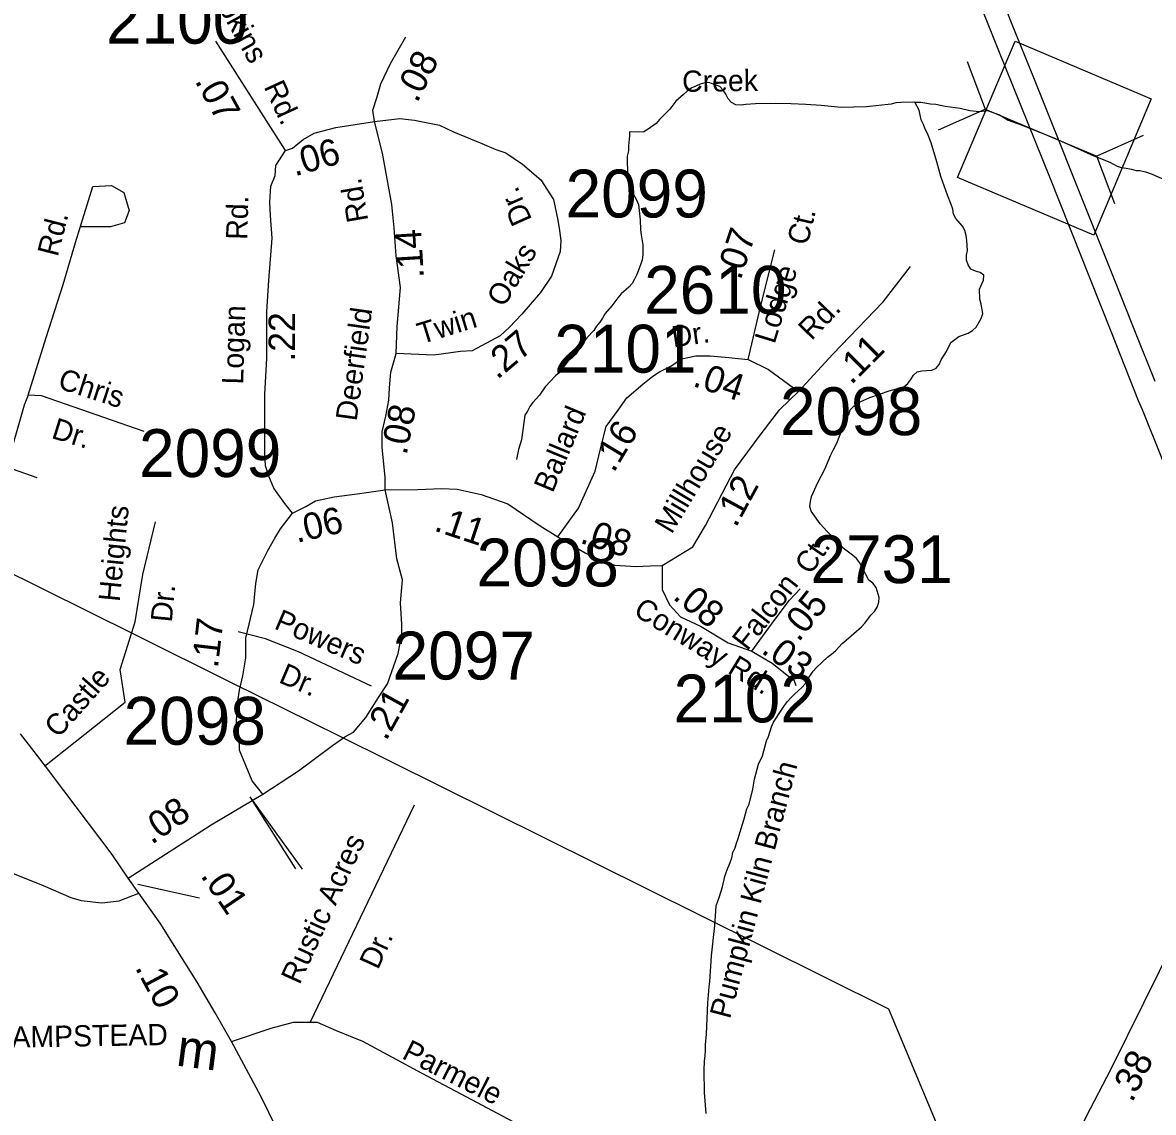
# Model space of a CAD drawing. Extents: x 1945482 to 2853149, y 66427 to 1015778.
# Drawn here: x 2335443 to 2338933, y 213245 to 216606 of the extents above; entities that cross this region are included whole.
import ezdxf

# ---------------------------------------------------------------- set-up
doc = ezdxf.new("R2010")
doc.units = 0
for name, color, linetype in [('Old_Level_10', 7, 'Continuous'), ('Old_Level_11', 7, 'Continuous'), ('Old_Level_13', 7, 'Continuous'), ('Old_Level_17', 7, 'Continuous'), ('Old_Level_21', 7, 'Continuous'), ('Old_Level_27', 7, 'Continuous'), ('Old_Level_28', 7, 'Continuous'), ('Old_Level_31', 7, 'Continuous'), ('Old_Level_32', 7, 'Continuous'), ('Old_Level_35', 7, 'Continuous'), ('Old_Level_50', 7, 'Continuous'), ('Old_Level_56', 7, 'Continuous'), ('Old_Level_59', 7, 'Continuous'), ('Old_Level_8', 7, 'Continuous')]:
    doc.layers.add(name, color=color, linetype=linetype)

msp = doc.modelspace()

# ---------------------------------------------------------------- linework, layer by layer
at = {"layer": 'Old_Level_17'}
msp.add_lwpolyline([(2335989, 213905.1), (2335798.5, 213947.5)], dxfattribs=at)
at = {"layer": 'Old_Level_27'}
for points in [[(2338301.7, 216903.4), (2338452.6, 216524.7), (2338614.5, 216124.8), (2338735.2, 215820.3), (2338803.1, 215649.1), (2338886.1, 215440.6), (2338898.5, 215412.2), (2339019, 215110.8)], [(2338937.7, 215499.5), (2338875.1, 215655.2), (2338807.5, 215825.6), (2338671.9, 216165.6), (2338654.5, 216209), (2338565.9, 216430.1), (2338494.6, 216605.8), (2338460.4, 216692.6)]]:
    msp.add_lwpolyline(points, dxfattribs=at)
at = {"layer": 'Old_Level_28'}
msp.add_line((2335801, 213921.1), (2335768.9, 213966.6), dxfattribs=at)
for points in [[(2335768.9, 213966.6), (2335719, 214039.6), (2335569.9, 214237.5), (2335513.3, 214312.6), (2335436.7, 214412.7)], [(2336087.3, 213462.8), (2336036.8, 213552.1), (2335981.6, 213646.2), (2335866.8, 213827.9), (2335801, 213921.1)], [(2336250.6, 213145.5), (2336178.7, 213292.9), (2336087.3, 213462.8)]]:
    msp.add_lwpolyline(points, dxfattribs=at)
at = {"layer": 'Old_Level_31'}
msp.add_lwpolyline([(2338506.1, 216548.4), (2338926.1, 216371.1), (2338748.7, 215950.7), (2338328.6, 216128)], close=True, dxfattribs=at)
at = {"layer": 'Old_Level_32'}
msp.add_line((2336254.4, 216211.4), (2336038.6, 216548.4), dxfattribs=at)
for points in [[(2336528.8, 216301.2), (2336523.8, 216335.5), (2336536.3, 216374.4), (2336548.8, 216417), (2336578.1, 216480.1), (2336625.9, 216562.3)], [(2336528.8, 216301.2), (2336606.8, 216310.4), (2336652.7, 216304.7), (2336729.1, 216289.4), (2336772.2, 216269), (2336859.8, 216233.1), (2336903.5, 216215.1), (2336934.3, 216204.8), (2336985.3, 216168.9), (2337042.6, 216121.5), (2337080.9, 216060.3), (2337094.3, 215997.1), (2337100, 215965)], [(2336254.4, 216211.4), (2336276.1, 216218.6), (2336308.6, 216245.4), (2336343, 216264.5), (2336409.1, 216282.3), (2336528.8, 216301.2)], [(2336595.5, 215585.9), (2336599.2, 215668.5), (2336608.7, 215789), (2336595.3, 215886.6), (2336589.6, 215972.7), (2336582, 216045.3), (2336553.3, 216203.3), (2336528.8, 216301.2)], [(2336275.8, 215092.5), (2336252, 215122.6), (2336217.6, 215170.5), (2336202.3, 215206.8), (2336192.8, 215239.3), (2336190.8, 215277.6), (2336190.8, 215458.5), (2336196.6, 215571.4), (2336196.6, 215714.8), (2336202.3, 215810.5), (2336213, 215941.3), (2336207.3, 216010.1), (2336205.4, 216052.2), (2336209.2, 216102), (2336222.6, 216134.5), (2336224.5, 216165.1), (2336254.4, 216211.4)], [(2337100, 215965), (2337103.8, 215934), (2337101.9, 215900), (2337075.1, 215823.5), (2337040.7, 215773.7), (2336983.4, 215706.8), (2336945.2, 215666.6), (2336916.5, 215639.8), (2336830.5, 215593.9), (2336794.1, 215592), (2336711.9, 215580.5), (2336595.5, 215585.9)], [(2337682.2, 215567.2), (2337720.1, 215729), (2337764.1, 215904.9)], [(2337837.6, 215467.9), (2337943.8, 215583.8), (2338098.6, 215744.5), (2338182.7, 215853.5)], [(2336561.7, 215164.7), (2336561.7, 215203), (2336552.2, 215296.1), (2336552.2, 215343.3), (2336563.6, 215391.6), (2336573.2, 215441.3), (2336575.1, 215479.6), (2336578.9, 215527.4), (2336595.5, 215585.9)], [(2337094.4, 215020.4), (2337158.1, 215108.1), (2337209.7, 215222.9), (2337226.9, 215295.6), (2337244.1, 215360.6), (2337280.4, 215410.3), (2337307.2, 215448.6), (2337356.9, 215490.7), (2337387.5, 215515.5), (2337408.5, 215528.9), (2337442.9, 215546.1), (2337476.2, 215569), (2337520.5, 215577.9), (2337564.7, 215577.9), (2337622.3, 215573.5), (2337682.2, 215567.2)], [(2337682.2, 215567.2), (2337745, 215535.8), (2337837.6, 215467.9)], [(2337416.2, 214931.7), (2337511.7, 214989.5), (2337550, 215054.6), (2337639.8, 215226.7), (2337722, 215337.6), (2337779.4, 215412.2), (2337837.6, 215467.9)], [(2336183.8, 214226.2), (2336294.1, 214298.3), (2336399.2, 214376.7), (2336437.4, 214403.5), (2336464.2, 214416.9), (2336502.4, 214462.8), (2336540.7, 214524), (2336569.3, 214566), (2336601.8, 214659.8), (2336613.3, 214719.1), (2336613.3, 214749.7), (2336609.5, 214816.6), (2336615.2, 214887.4), (2336598, 214952.4), (2336584.6, 215063.4), (2336561.7, 215164.7)], [(2336275.8, 215092.5), (2336317, 215113.1), (2336347.1, 215130.5), (2336404.7, 215143.7), (2336475.5, 215152.6), (2336561.7, 215164.7)], [(2336561.7, 215164.7), (2336661.5, 215165.9), (2336735.6, 215169.3), (2336783.4, 215167.4), (2336858, 215150.2), (2336940.2, 215121.5), (2337040, 215054.3), (2337094.4, 215020.4)], [(2336183.8, 214226.2), (2336150.7, 214267.7), (2336112.5, 214361.4), (2336110.6, 214403.5), (2336102.9, 214447.5), (2336104.8, 214501), (2336112.5, 214546.9), (2336122, 214590.9), (2336131.6, 214646.4), (2336131.6, 214707.6), (2336156.4, 214810.9), (2336162.2, 214875.9), (2336169.8, 214918), (2336198.5, 214975.4), (2336221.4, 215015.5), (2336238.6, 215044.2), (2336275.8, 215092.5)], [(2337094.4, 215020.4), (2337179.1, 214970.4), (2337225, 214949.4), (2337270.9, 214932.1), (2337335.9, 214928.3), (2337379.8, 214930.2), (2337416.2, 214931.7)], [(2337416.2, 214931.7), (2337416.2, 214857.5), (2337439.1, 214809.7), (2337473.5, 214773.4), (2337534.7, 214744.7), (2337620.7, 214693.1), (2337693.4, 214667.6)], [(2337693.4, 214667.6), (2337762.2, 214761.9), (2337810, 214825), (2337842.4, 214859.5)], [(2338357.9, 212505.9), (2338411, 212591.3), (2338506.8, 212789.6), (2338631.9, 213042), (2338725.8, 213232.7), (2338801.6, 213376.9), (2338903, 213582.8), (2339048.1, 213875.9), (2339193.8, 214177.7), (2339223.5, 214235.5), (2339226.3, 214264.9), (2339221.6, 214288.6), (2339055.7, 214726)], [(2337693.4, 214667.6), (2337756.4, 214629.9), (2337811.9, 214585.9), (2337823.3, 214578.3), (2337829.1, 214561.1)], [(2334559, 214409.4), (2334694.4, 214351.7), (2334958.2, 214219.7), (2335095.9, 214142.2), (2335276.5, 214050.4), (2335385.5, 213993), (2335505.9, 213944.3), (2335591.9, 213907), (2335623.5, 213898.4), (2335687.5, 213890.7), (2335741, 213896.9), (2335801, 213921.1)], [(2335768.9, 213966.6), (2336024.5, 214131.9), (2336183.8, 214226.2)], [(2336087.3, 213462.8), (2336209.5, 213504.4), (2336279.1, 213522.7), (2336330.4, 213522.7), (2336352.3, 213522.7), (2336410.9, 213497), (2336491.5, 213464.1), (2336674.6, 213365.1), (2336828.3, 213284.5), (2337004.1, 213191.1), (2337201.8, 213114.2), (2337484.1, 212978.3), (2337606.4, 212914)]]:
    msp.add_lwpolyline(points, dxfattribs=at)
at = {"layer": 'Old_Level_35'}
msp.add_line((2336143.5, 214217.9), (2336285.1, 213996.3), dxfattribs=at)
for points in [[(2335459.8, 215457.2), (2335515, 215635), (2335567.8, 215798.3), (2335606.2, 215928.1), (2335659, 216101), (2335716.6, 216103.4), (2335755, 216081.8), (2335771.9, 216026.5), (2335757.4, 215988.1), (2335714.2, 215976.1), (2335620.9, 215976.1)], [(2335817.5, 215344.3), (2335500.6, 215454.8), (2335459.8, 215457.2), (2335447.8, 215426), (2335392.6, 215236.3), (2335289.4, 214960), (2335275, 214875.9), (2335234.2, 214813.5), (2335161.9, 214760.6)], [(2335392.6, 215236.3), (2335486.2, 215202.6)], [(2335510.4, 214312.3), (2335759.7, 214510.1), (2335744.3, 214610.5), (2335790.6, 214757.3), (2335813.8, 214904), (2335852.4, 215066.2)], [(2336519.8, 214559), (2336294, 214665.3), (2336192.2, 214705.2), (2336108, 214727.3)], [(2336143.5, 214217.9), (2336305.2, 213995.3)], [(2336651.4, 214192.3), (2336330.4, 213522.7)]]:
    msp.add_lwpolyline(points, dxfattribs=at)
at = {"layer": 'Old_Level_50'}
for p, q in [((2338358.1, 216485.7), (2338413.5, 216338.9)), ((2338269.9, 216275.7), (2338413.5, 216338.9)), ((2338413.5, 216338.9), (2338758, 216194.2)), ((2338901.6, 216257.5), (2338758, 216194.2)), ((2338813.4, 216047.4), (2338758, 216194.2))]:
    msp.add_line(p, q, dxfattribs=at)
at = {"layer": 'Old_Level_56'}
for p, q in [((2335790, 214717.5), (2334847.9, 215184.9)), ((2336087.7, 214569.8), (2335790, 214717.5)), ((2336418.3, 214405.7), (2336087.7, 214569.8)), ((2337530.8, 213853.7), (2336418.3, 214405.7))]:
    msp.add_line(p, q, dxfattribs=at)
msp.add_lwpolyline([(2338465.3, 212729), (2338116, 213563.4), (2337530.8, 213853.7)], dxfattribs=at)
at = {"layer": 'Old_Level_59'}
for points in [[(2338196, 216360.8), (2338153, 216359.8), (2338138, 216358.3), (2338123, 216354.9), (2338047, 216346), (2337968.7, 216344.1), (2337907.2, 216350), (2337860.5, 216353.1), (2337813.7, 216355.7), (2337767.2, 216356.9), (2337705, 216355.8), (2337675, 216353.7), (2337660, 216351.6), (2337644.2, 216351.9), (2337630.7, 216360.1), (2337620, 216370.6), (2337613.5, 216384.8), (2337605.2, 216397.8), (2337595, 216409.3), (2337560.5, 216420.8), (2337548.5, 216420.1), (2337534, 216416), (2337506, 216403.4), (2337493.7, 216394.6), (2337482.7, 216384.1), (2337459, 216363.9), (2337440, 216339.3), (2337408, 216307), (2337398.2, 216295.2), (2337373.5, 216277.1), (2337359.5, 216269.3), (2337344.2, 216268.1), (2337315.7, 216269.3), (2337316, 216256.3), (2337312.5, 216225.8), (2337312.2, 216210.1), (2337309, 216194.5), (2337310, 216131.9), (2337316.5, 216101.5), (2337321.7, 216087.2), (2337337.5, 216059.6), (2337343.5, 216044.9), (2337348.7, 215998.1), (2337350, 215966.5), (2337351.5, 215951.5), (2337356.7, 215920.2), (2337357, 215889.9), (2337355, 215874.3), (2337350, 215859), (2337338.5, 215828.8), (2337331.7, 215814.4), (2337323.7, 215801.4), (2337313.5, 215790.2), (2337290.5, 215769.2), (2337280, 215757.4), (2337261, 215732), (2337240.2, 215708.6), (2337232.5, 215694.3), (2337223.7, 215681.6), (2337213.7, 215669.3), (2337206.2, 215656.1), (2337184, 215633.7), (2337175, 215621.5), (2337150, 215583.4), (2337139, 215572.5), (2337126.7, 215562.8), (2337099, 215526), (2337087.5, 215516.5), (2337055.5, 215482.9), (2337037.7, 215456.9), (2337017, 215434.1), (2337008.5, 215421.7), (2337001, 215408), (2336992.5, 215394.8), (2336982.2, 215319.3), (2336973.7, 215288.9), (2336967.2, 215258.9)], [(2338020, 215431.7), (2338030, 215437.6), (2338058, 215449.7), (2338117, 215470.4), (2338162.7, 215482.8), (2338175.2, 215492.4), (2338184.5, 215505), (2338192.5, 215518.5), (2338203.7, 215528.7), (2338218.5, 215532.3), (2338248.7, 215533.8), (2338262.5, 215539.7), (2338272, 215551.6), (2338277.5, 215566.3), (2338294.5, 215591.6), (2338308, 215619.5), (2338332.5, 215637.9), (2338346.5, 215643.4), (2338361.5, 215648.2), (2338374.7, 215656.3), (2338386, 215667), (2338401.5, 215693.6), (2338406.5, 215708.3), (2338401.2, 215738), (2338397.5, 215752.6), (2338396.5, 215784.1), (2338408.7, 215812), (2338409, 215827), (2338398, 215835), (2338383.2, 215839.7), (2338369.2, 215845.6), (2338360.5, 215858.4), (2338356, 215873.1), (2338356, 215888.7), (2338358.5, 215903.5), (2338357, 215934), (2338354.7, 215949.7), (2338350.7, 215964.3), (2338343.2, 215978), (2338323, 216001.3), (2338316, 216014.8), (2338313.2, 216030.2), (2338308.7, 216044.8), (2338297, 216073.3), (2338276.7, 216131.5), (2338264.7, 216176.7), (2338246.7, 216235), (2338236, 216263.8), (2338228.2, 216277.2), (2338223.5, 216291.8), (2338216, 216306.1), (2338209.5, 216336.4), (2338196, 216360.8)], [(2338196, 216360.8), (2338214.5, 216360.2), (2338244.7, 216355.1), (2338261, 216354.4), (2338290.5, 216348.4), (2338336.2, 216342.2), (2338366, 216335.3), (2338396.5, 216331.4), (2338420.6, 216335.2), (2338457.7, 216321.3), (2338484.3, 216305.1), (2338527.9, 216290), (2338627.4, 216249.5), (2338748.6, 216195.6), (2338798.4, 216175.9), (2338821.2, 216163.5), (2338833.6, 216159.3), (2338848.5, 216156.6), (2338864.7, 216153.7), (2338879.5, 216149.9), (2338891.1, 216149.7), (2338908.4, 216146.2), (2338929.3, 216138.1), (2338967.7, 216121.5)], [(2337552, 213240.9), (2337547.7, 213305.8), (2337546.2, 213373.3), (2337547.2, 213403.7), (2337549.2, 213419.4), (2337550.2, 213435.9), (2337550.2, 213452.7), (2337553.5, 213485.7), (2337557.7, 213582.6), (2337561.5, 213631.8), (2337563.5, 213648.3), (2337568.7, 213727.9), (2337579.5, 213820.8), (2337582, 213866.6), (2337583.7, 213881.8), (2337588, 213896.4), (2337593.5, 213910.5), (2337603, 213940.3), (2337610.2, 213971.9), (2337615.5, 213987.3), (2337626.7, 214015.6), (2337631.2, 214030.1), (2337635, 214045.9), (2337641.5, 214061), (2337646, 214075.5), (2337651.5, 214089.7), (2337660, 214120.3), (2337669.7, 214150.1), (2337678.2, 214180.4), (2337685.5, 214194.9), (2337696.2, 214241.6), (2337701.2, 214272.5), (2337705.7, 214287.4), (2337713.5, 214319.1), (2337726, 214344.7), (2337730.7, 214359.7), (2337738.7, 214390.4), (2337744.7, 214404.4), (2337754, 214433.7), (2337759.7, 214447.8), (2337786, 214486.8), (2337793.7, 214500), (2337803.2, 214512.1), (2337814, 214523.6), (2337824.7, 214534.7), (2337836.7, 214544.4), (2337847.5, 214554.9), (2337858, 214566.6), (2337865.5, 214580), (2337882.2, 214605.8), (2337893, 214617.2), (2337926.7, 214648.3), (2337939.7, 214657.5), (2337951.5, 214668.1), (2337972.5, 214690.6), (2337984, 214701.6), (2338031.5, 214742.1), (2338042.5, 214753.9), (2338061, 214777.9), (2338071.7, 214789.7), (2338079.7, 214802.7), (2338085, 214818.2), (2338086, 214833.2), (2338077.2, 214864), (2338067.2, 214876.8), (2338054.7, 214886.5), (2338025.5, 214941.1), (2338016.5, 214953.4), (2338004.5, 214963.4), (2337979.2, 214981.4), (2337967.5, 214991.9), (2337957.2, 215002.9), (2337948, 215015), (2337925, 215037.1), (2337904.5, 215059.7), (2337876.7, 215098.6), (2337872.5, 215113.3), (2337874, 215128.8), (2337877.7, 215143.8), (2337897, 215187.2), (2337919, 215228.7), (2337937, 215272.7), (2337944, 215287.3), (2337951.7, 215300.4), (2337958.2, 215314.4), (2337968.7, 215343.3), (2337975.7, 215373.2), (2337977, 215382.1), (2337985.2, 215387.5), (2337993.2, 215397.5), (2337996.7, 215412.1), (2338007.7, 215422.8), (2338020, 215431.7)]]:
    msp.add_lwpolyline(points, dxfattribs=at)

# ---------------------------------------------------------------- texts
at = {"layer": 'Old_Level_10'}
for s, height, rotation, p in [('Rd.', 65.62, 75.6481, (2335550.9, 215881.4)), ('Chris', 65.62, 342.1227, (2335548, 215479)), ('Dr.', 65.62, 342.7572, (2335528.6, 215325.6)), ('Heights', 65.62, 84.4453, (2335742.1, 214818)), ('Dr.', 65.62, 84.4453, (2335903, 214754.6)), ('Powers', 65.62, 336.7873, (2336215.8, 214738)), ('Castle', 65.62, 48.5005, (2335553.1, 214396.6)), ('Dr.', 65.62, 336.7873, (2336229.9, 214572)), ('Rustic Acres ', 65.617, 65.4708, (2336297.3, 213636)), ('Dr.', 65.62, 65.4708, (2336539.3, 213682.2)), ('HAMPSTEAD', 65.62, 0.9479, (2335345.4, 213443.3))]:
    msp.add_text(s, height=height, rotation=rotation, dxfattribs=at).set_placement(p)
at = {"layer": 'Old_Level_11'}
for s, rotation, p in [('Hopkins', 298.9616, (2335991.8, 216751.7)), ('Rd.', 294.8095, (2336186.2, 216408.6)), ('Rd.', 99.7312, (2336509.8, 215995.8)), ('Dr.', 114.0599, (2337016.1, 215998.2)), ('Rd.', 88.3964, (2336135.9, 215935.4)), ('Ct.', 76.251, (2337864.9, 215916.2)), ('Oaks', 59.0895, (2336927.6, 215724.8)), ('Lodge', 72.9117, (2337763.4, 215612.4)), ('Rd.', 45.9554, (2337877.4, 215623.1)), ('Logan', 88.3964, (2336123.4, 215489.3)), ('Deerfield', 81.9879, (2336473.4, 215374.7)), ('Twin', 17.2053, (2336673.2, 215613.6)), ('Dr.', 8.5314, (2337451.2, 215603.5)), ('Ballard', 67.3916, (2337078.7, 215152.8)), ('Millhouse', 59.111, (2337445.8, 215025.8)), ('Ct.', 55.4134, (2337874.9, 214899.8)), ('Falcon', 52.2614, (2337679.1, 214665.7)), ('Conway Rd.', 328.4036, (2337324.4, 214781)), ('Parmele', 333.2363, (2336610.1, 213412.7))]:
    msp.add_text(s, height=65.62, rotation=rotation, dxfattribs=at).set_placement(p)
at = {"layer": 'Old_Level_13'}
msp.add_text('m', height=114.8, rotation=352.7186, dxfattribs=at).set_placement((2335913.8, 213389.3))
at = {"layer": 'Old_Level_17'}
for s, rotation, p in [('.08', 63.1227, (2336660.5, 216355.9)), ('.07', 298.9616, (2335972.9, 216426.2)), ('.06', 15.9539, (2336282.6, 216131.4)), ('.14', 93.5519, (2336681.5, 215818.9)), ('.07', 71.5748, (2337658.5, 215809.5)), ('.22', 90, (2336283.9, 215560.3)), ('.27', 40.2553, (2336907.6, 215502.9)), ('.11', 45.0163, (2338000.4, 215486.2)), ('.04', 341.5552, (2337507.9, 215485.9)), ('.08', 78.6966, (2336627.6, 215269.6)), ('.16', 59.0509, (2337267.2, 215215.2)), ('.12', 61.4033, (2337644.1, 215045.8)), ('.06', 13.002, (2336288.9, 215000.8)), ('.11', 341.5552, (2336709.5, 215039.6)), ('.08', 342.2345, (2337160, 215002)), ('.08', 320.5057, (2337446.4, 214830.9)), ('.05', 51.5787, (2337837.7, 214692.6)), ('.17', 83.422, (2336045.3, 214613)), ('.03', 324.5218, (2337719, 214664.1)), ('.21', 60.959, (2336564.6, 214387.8)), ('.08', 34.3611, (2335840.9, 214069.2)), ('.01', 304.2004, (2335990.2, 213974.7)), ('.10', 298.1651, (2335788.5, 213691.2)), ('.38', 63.6938, (2338867.3, 213272.4))]:
    msp.add_text(s, height=82.02, rotation=rotation, dxfattribs=at).set_placement(p)
at = {"layer": 'Old_Level_21'}
for s, height, rotation, p in [('Creek', 65.62, 0.8392, (2337478.6, 216392.1)), ('Pumpkin Kiln Branch', 65.617, 75.1186, (2337625.7, 213530.5))]:
    msp.add_text(s, height=height, rotation=rotation, dxfattribs=at).set_placement(p)
at = {"layer": 'Old_Level_8'}
for s, p in [('2100', (2335700, 216541.1)), ('2099', (2337118.5, 216004.9)), ('2610', (2337361, 215708)), ('2101', (2337083.6, 215526.4)), ('2098', (2337780.2, 215333.5)), ('2099', (2335802, 215204.4)), ('2098', (2336843.9, 214867)), ('2731', (2337874.2, 214877.1)), ('2097', (2336584.6, 214579.8)), ('2102', (2337451.8, 214447.5)), ('2098', (2335754.3, 214378.7))]:
    msp.add_text(s, height=147.64, dxfattribs=at).set_placement(p)

doc.saveas('drawing.dxf')
